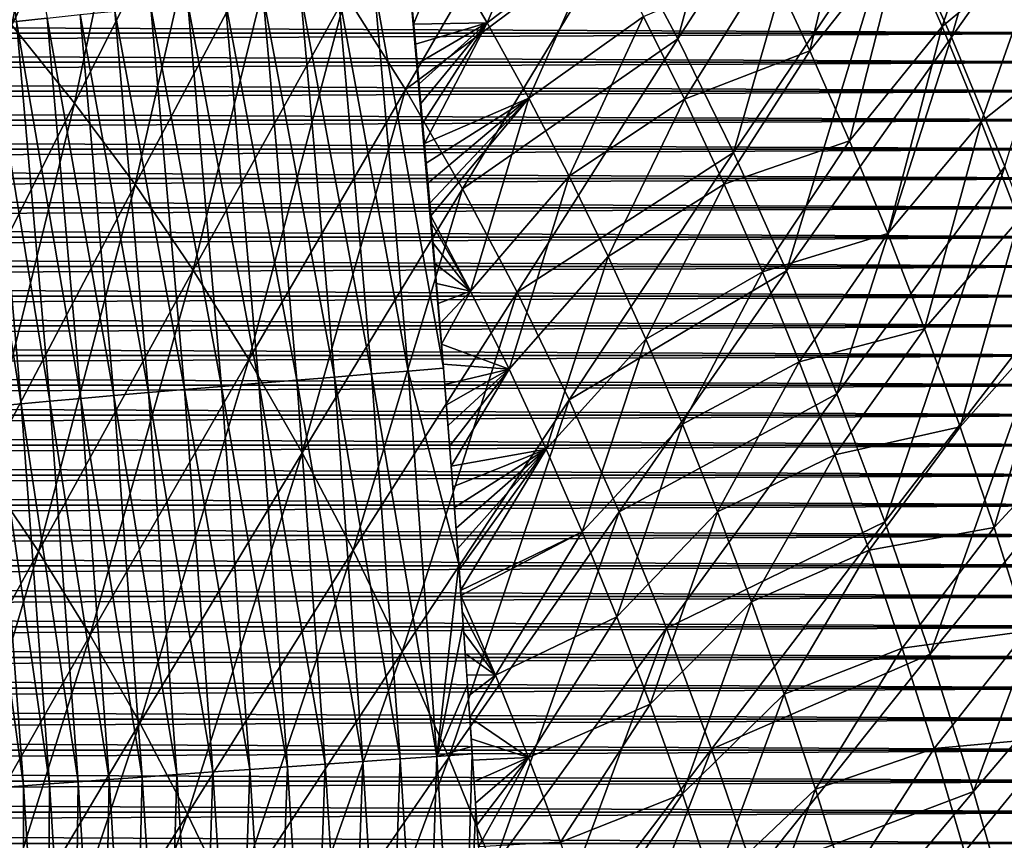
# Model space of a CAD drawing. Header units: millimetres. Extents: x -300 to 300, y -500 to 500.
# Tile 899 of 988: x 99 to 147, y 183 to 223. Entities that reach past the tile are written whole.
import ezdxf

# ---------------------------------------------------------------- set-up
doc = ezdxf.new("R2010")
doc.units = ezdxf.units.MM
doc.header["$LTSCALE"] = 81.481481
for name, color, linetype in [('13', 7, 'CONTINUOUS'), ('19', 7, 'CONTINUOUS'), ('21', 7, 'CONTINUOUS'), ('5', 7, 'CONTINUOUS'), ('6', 7, 'CONTINUOUS')]:
    doc.layers.add(name, color=color, linetype=linetype)

msp = doc.modelspace()

# ---------------------------------------------------------------- linework, layer by layer
at = {"layer": '13', "color": 7, "linetype": 'CONTINUOUS'}
for points in [[(97.06, 241.108, 50.786), (100.445, 222.847, 52.404), (98.944, 222.687, 51.08), (97.06, 241.108, 50.786)], [(118.027, 224.588, 57.89), (119.669, 205.856, 58.098), (116.307, 224.425, 57.965), (118.027, 224.588, 57.89)], [(118.027, 224.588, 57.89), (118.031, 224.55, 57.89), (119.669, 205.856, 58.098), (118.027, 224.588, 57.89)], [(118.287, 221.81, 57.926), (119.669, 205.856, 58.098), (118.031, 224.55, 57.89), (118.287, 221.81, 57.926)], [(112.738, 224.084, 57.738), (114.374, 205.424, 57.945), (110.913, 223.907, 57.419), (112.738, 224.084, 57.738)], [(114.54, 224.257, 57.917), (116.179, 205.572, 58.125), (112.738, 224.084, 57.738), (114.54, 224.257, 57.917)], [(116.179, 205.572, 58.125), (114.374, 205.424, 57.945), (112.738, 224.084, 57.738), (116.179, 205.572, 58.125)], [(116.307, 224.425, 57.965), (117.948, 205.715, 58.173), (114.54, 224.257, 57.917), (116.307, 224.425, 57.965)], [(117.948, 205.715, 58.173), (116.179, 205.572, 58.125), (114.54, 224.257, 57.917), (117.948, 205.715, 58.173)], [(119.669, 205.856, 58.098), (117.948, 205.715, 58.173), (116.307, 224.425, 57.965), (119.669, 205.856, 58.098)], [(109.083, 223.727, 56.954), (110.715, 205.12, 57.16), (107.262, 223.546, 56.34), (109.083, 223.727, 56.954)], [(110.913, 223.907, 57.419), (112.548, 205.273, 57.625), (109.083, 223.727, 56.954), (110.913, 223.907, 57.419)], [(112.548, 205.273, 57.625), (110.715, 205.12, 57.16), (109.083, 223.727, 56.954), (112.548, 205.273, 57.625)], [(114.374, 205.424, 57.945), (112.548, 205.273, 57.625), (110.913, 223.907, 57.419), (114.374, 205.424, 57.945)], [(103.725, 223.188, 54.66), (105.35, 204.665, 54.865), (102.043, 223.015, 53.601), (103.725, 223.188, 54.66)], [(105.47, 223.366, 55.575), (107.098, 204.815, 55.78), (103.725, 223.188, 54.66), (105.47, 223.366, 55.575)], [(107.098, 204.815, 55.78), (105.35, 204.665, 54.865), (103.725, 223.188, 54.66), (107.098, 204.815, 55.78)], [(107.262, 223.546, 56.34), (108.892, 204.967, 56.545), (105.47, 223.366, 55.575), (107.262, 223.546, 56.34)], [(108.892, 204.967, 56.545), (107.098, 204.815, 55.78), (105.47, 223.366, 55.575), (108.892, 204.967, 56.545)], [(110.715, 205.12, 57.16), (108.892, 204.967, 56.545), (107.262, 223.546, 56.34), (110.715, 205.12, 57.16)], [(98.944, 222.687, 51.08), (100.564, 204.245, 51.283), (97.557, 222.537, 49.642), (98.944, 222.687, 51.08)], [(100.445, 222.847, 52.404), (102.066, 204.379, 52.608), (98.944, 222.687, 51.08), (100.445, 222.847, 52.404)], [(102.066, 204.379, 52.608), (100.564, 204.245, 51.283), (98.944, 222.687, 51.08), (102.066, 204.379, 52.608)], [(102.043, 223.015, 53.601), (103.667, 204.519, 53.805), (100.445, 222.847, 52.404), (102.043, 223.015, 53.601)], [(103.667, 204.519, 53.805), (102.066, 204.379, 52.608), (100.445, 222.847, 52.404), (103.667, 204.519, 53.805)], [(105.35, 204.665, 54.865), (103.667, 204.519, 53.805), (102.043, 223.015, 53.601), (105.35, 204.665, 54.865)], [(97.557, 222.537, 49.642), (99.174, 204.12, 49.845), (96.294, 222.397, 48.104), (97.557, 222.537, 49.642)], [(99.174, 204.12, 49.845), (97.91, 204.004, 48.307), (96.294, 222.397, 48.104), (99.174, 204.12, 49.845)], [(100.564, 204.245, 51.283), (99.174, 204.12, 49.845), (97.557, 222.537, 49.642), (100.564, 204.245, 51.283)], [(119.271, 210.678, 58.052), (119.669, 205.856, 58.098), (118.287, 221.81, 57.926), (119.271, 210.678, 58.052)], [(118.539, 219.053, 57.96), (119.271, 210.678, 58.052), (118.287, 221.81, 57.926), (118.539, 219.053, 57.96)], [(119.031, 213.488, 58.023), (119.271, 210.678, 58.052), (118.539, 219.053, 57.96), (119.031, 213.488, 58.023)], [(118.787, 216.279, 57.992), (119.031, 213.488, 58.023), (118.539, 219.053, 57.96), (118.787, 216.279, 57.992)], [(119.507, 207.85, 58.08), (119.669, 205.856, 58.098), (119.271, 210.678, 58.052), (119.507, 207.85, 58.08)], [(116.179, 205.572, 58.125), (117.569, 186.888, 58.259), (114.374, 205.424, 57.945), (116.179, 205.572, 58.125)], [(117.948, 205.715, 58.173), (119.339, 187.009, 58.307), (116.179, 205.572, 58.125), (117.948, 205.715, 58.173)], [(119.339, 187.009, 58.307), (117.569, 186.888, 58.259), (116.179, 205.572, 58.125), (119.339, 187.009, 58.307)], [(119.669, 205.856, 58.098), (120.407, 196.343, 58.175), (117.948, 205.715, 58.173), (119.669, 205.856, 58.098)], [(120.407, 196.343, 58.175), (119.339, 187.009, 58.307), (117.948, 205.715, 58.173), (120.407, 196.343, 58.175)], [(120.188, 199.25, 58.154), (120.407, 196.343, 58.175), (119.669, 205.856, 58.098), (120.188, 199.25, 58.154)], [(119.669, 205.856, 58.098), (119.738, 205.003, 58.106), (120.188, 199.25, 58.154), (119.669, 205.856, 58.098)], [(108.892, 204.967, 56.545), (110.277, 186.38, 56.677), (107.098, 204.815, 55.78), (108.892, 204.967, 56.545)], [(110.715, 205.12, 57.16), (112.101, 186.508, 57.293), (108.892, 204.967, 56.545), (110.715, 205.12, 57.16)], [(112.101, 186.508, 57.293), (110.277, 186.38, 56.677), (108.892, 204.967, 56.545), (112.101, 186.508, 57.293)], [(112.548, 205.273, 57.625), (113.935, 186.636, 57.758), (110.715, 205.12, 57.16), (112.548, 205.273, 57.625)], [(113.935, 186.636, 57.758), (112.101, 186.508, 57.293), (110.715, 205.12, 57.16), (113.935, 186.636, 57.758)], [(114.374, 205.424, 57.945), (115.763, 186.763, 58.078), (112.548, 205.273, 57.625), (114.374, 205.424, 57.945)], [(115.763, 186.763, 58.078), (113.935, 186.636, 57.758), (112.548, 205.273, 57.625), (115.763, 186.763, 58.078)], [(117.569, 186.888, 58.259), (115.763, 186.763, 58.078), (114.374, 205.424, 57.945), (117.569, 186.888, 58.259)], [(119.965, 202.137, 58.131), (120.188, 199.25, 58.154), (119.738, 205.003, 58.106), (119.965, 202.137, 58.131)], [(103.667, 204.519, 53.805), (105.047, 186.008, 53.936), (102.066, 204.379, 52.608), (103.667, 204.519, 53.805)], [(105.35, 204.665, 54.865), (106.732, 186.129, 54.996), (103.667, 204.519, 53.805), (105.35, 204.665, 54.865)], [(106.732, 186.129, 54.996), (105.047, 186.008, 53.936), (103.667, 204.519, 53.805), (106.732, 186.129, 54.996)], [(107.098, 204.815, 55.78), (108.481, 186.253, 55.911), (105.35, 204.665, 54.865), (107.098, 204.815, 55.78)], [(108.481, 186.253, 55.911), (106.732, 186.129, 54.996), (105.35, 204.665, 54.865), (108.481, 186.253, 55.911)], [(110.277, 186.38, 56.677), (108.481, 186.253, 55.911), (107.098, 204.815, 55.78), (110.277, 186.38, 56.677)], [(97.91, 204.004, 48.307), (99.285, 185.584, 48.438), (96.78, 203.898, 46.686), (97.91, 204.004, 48.307)], [(99.174, 204.12, 49.845), (100.551, 185.679, 49.976), (97.91, 204.004, 48.307), (99.174, 204.12, 49.845)], [(100.551, 185.679, 49.976), (99.285, 185.584, 48.438), (97.91, 204.004, 48.307), (100.551, 185.679, 49.976)], [(100.564, 204.245, 51.283), (101.941, 185.782, 51.414), (99.174, 204.12, 49.845), (100.564, 204.245, 51.283)], [(101.941, 185.782, 51.414), (100.551, 185.679, 49.976), (99.174, 204.12, 49.845), (101.941, 185.782, 51.414)], [(102.066, 204.379, 52.608), (103.445, 185.892, 52.739), (100.564, 204.245, 51.283), (102.066, 204.379, 52.608)], [(103.445, 185.892, 52.739), (101.941, 185.782, 51.414), (100.564, 204.245, 51.283), (103.445, 185.892, 52.739)], [(105.047, 186.008, 53.936), (103.445, 185.892, 52.739), (102.066, 204.379, 52.608), (105.047, 186.008, 53.936)], [(99.285, 185.584, 48.438), (98.154, 185.498, 46.817), (96.78, 203.898, 46.686), (99.285, 185.584, 48.438)], [(120.621, 193.415, 58.196), (119.339, 187.009, 58.307), (120.407, 196.343, 58.175), (120.621, 193.415, 58.196)], [(120.831, 190.465, 58.214), (119.339, 187.009, 58.307), (120.621, 193.415, 58.196), (120.831, 190.465, 58.214)], [(121.037, 187.493, 58.232), (119.339, 187.009, 58.307), (120.831, 190.465, 58.214), (121.037, 187.493, 58.232)], [(121.062, 187.128, 58.234), (119.339, 187.009, 58.307), (121.037, 187.493, 58.232), (121.062, 187.128, 58.234)], [(117.569, 186.888, 58.259), (116.924, 168.101, 58.152), (115.763, 186.763, 58.078), (117.569, 186.888, 58.259)], [(118.731, 168.204, 58.333), (116.924, 168.101, 58.152), (117.569, 186.888, 58.259), (118.731, 168.204, 58.333)], [(119.339, 187.009, 58.307), (118.731, 168.204, 58.333), (117.569, 186.888, 58.259), (119.339, 187.009, 58.307)], [(120.502, 168.305, 58.383), (118.731, 168.204, 58.333), (119.339, 187.009, 58.307), (120.502, 168.305, 58.383)], [(121.062, 187.128, 58.234), (120.502, 168.305, 58.383), (119.339, 187.009, 58.307), (121.062, 187.128, 58.234)], [(121.239, 184.498, 58.248), (120.502, 168.305, 58.383), (121.062, 187.128, 58.234), (121.239, 184.498, 58.248)], [(110.277, 186.38, 56.677), (109.639, 167.681, 55.984), (108.481, 186.253, 55.911), (110.277, 186.38, 56.677)], [(111.436, 167.786, 56.75), (109.639, 167.681, 55.984), (110.277, 186.38, 56.677), (111.436, 167.786, 56.75)], [(112.101, 186.508, 57.293), (111.436, 167.786, 56.75), (110.277, 186.38, 56.677), (112.101, 186.508, 57.293)], [(113.26, 167.891, 57.366), (111.436, 167.786, 56.75), (112.101, 186.508, 57.293), (113.26, 167.891, 57.366)], [(113.935, 186.636, 57.758), (113.26, 167.891, 57.366), (112.101, 186.508, 57.293), (113.935, 186.636, 57.758)], [(115.095, 167.996, 57.832), (113.26, 167.891, 57.366), (113.935, 186.636, 57.758), (115.095, 167.996, 57.832)], [(115.763, 186.763, 58.078), (115.095, 167.996, 57.832), (113.935, 186.636, 57.758), (115.763, 186.763, 58.078)], [(116.924, 168.101, 58.152), (115.095, 167.996, 57.832), (115.763, 186.763, 58.078), (116.924, 168.101, 58.152)], [(103.445, 185.892, 52.739), (103.097, 167.297, 51.487), (101.941, 185.782, 51.414), (103.445, 185.892, 52.739)], [(104.601, 167.386, 52.811), (103.097, 167.297, 51.487), (103.445, 185.892, 52.739), (104.601, 167.386, 52.811)], [(105.047, 186.008, 53.936), (104.601, 167.386, 52.811), (103.445, 185.892, 52.739), (105.047, 186.008, 53.936)], [(106.204, 167.481, 54.008), (104.601, 167.386, 52.811), (105.047, 186.008, 53.936), (106.204, 167.481, 54.008)], [(106.732, 186.129, 54.996), (106.204, 167.481, 54.008), (105.047, 186.008, 53.936), (106.732, 186.129, 54.996)], [(107.889, 167.579, 55.068), (106.204, 167.481, 54.008), (106.732, 186.129, 54.996), (107.889, 167.579, 55.068)], [(108.481, 186.253, 55.911), (107.889, 167.579, 55.068), (106.732, 186.129, 54.996), (108.481, 186.253, 55.911)], [(109.639, 167.681, 55.984), (107.889, 167.579, 55.068), (108.481, 186.253, 55.911), (109.639, 167.681, 55.984)], [(99.285, 185.584, 48.438), (99.308, 167.069, 46.891), (98.154, 185.498, 46.817), (99.285, 185.584, 48.438)], [(99.308, 167.069, 46.891), (98.318, 167.008, 45.205), (98.154, 185.498, 46.817), (99.308, 167.069, 46.891)], [(100.551, 185.679, 49.976), (100.439, 167.138, 48.511), (99.285, 185.584, 48.438), (100.551, 185.679, 49.976)], [(100.439, 167.138, 48.511), (99.308, 167.069, 46.891), (99.285, 185.584, 48.438), (100.439, 167.138, 48.511)], [(101.705, 167.214, 50.049), (100.439, 167.138, 48.511), (100.551, 185.679, 49.976), (101.705, 167.214, 50.049)], [(101.941, 185.782, 51.414), (101.705, 167.214, 50.049), (100.551, 185.679, 49.976), (101.941, 185.782, 51.414)], [(103.097, 167.297, 51.487), (101.705, 167.214, 50.049), (101.941, 185.782, 51.414), (103.097, 167.297, 51.487)], [(121.436, 181.48, 58.262), (120.502, 168.305, 58.383), (121.239, 184.498, 58.248), (121.436, 181.48, 58.262)]]:
    msp.add_3dface(points, dxfattribs=at)
at = {"layer": '19', "color": 7, "linetype": 'CONTINUOUS'}
for points in [[(98.724, 222.495, 74.247), (102.159, 240.377, 73.659), (95.561, 226.08, 74.354), (98.724, 222.495, 74.247)], [(105.538, 236.576, 73.54), (102.159, 240.377, 73.659), (98.724, 222.495, 74.247), (105.538, 236.576, 73.54)], [(144.319, 221.926, 70.63), (149.31, 239.351, 69.641), (141.605, 227.966, 70.775), (144.319, 221.926, 70.63)], [(152.167, 233.025, 69.486), (149.31, 239.351, 69.641), (144.319, 221.926, 70.63), (152.167, 233.025, 69.486)], [(131.047, 221.835, 71.922), (135.784, 239.337, 71.067), (128.231, 227.132, 72.057), (131.047, 221.835, 71.922)], [(138.76, 233.768, 70.921), (135.784, 239.337, 71.067), (131.047, 221.835, 71.922), (138.76, 233.768, 70.921)], [(101.77, 218.723, 74.138), (105.538, 236.576, 73.54), (98.724, 222.495, 74.247), (101.77, 218.723, 74.138)], [(108.792, 232.578, 73.42), (105.538, 236.576, 73.54), (101.77, 218.723, 74.138), (108.792, 232.578, 73.42)], [(133.739, 216.315, 71.787), (138.76, 233.768, 70.921), (131.047, 221.835, 71.922), (133.739, 216.315, 71.787)], [(141.605, 227.966, 70.775), (138.76, 233.768, 70.921), (133.739, 216.315, 71.787), (141.605, 227.966, 70.775)], [(146.905, 215.646, 70.486), (152.167, 233.025, 69.486), (144.319, 221.926, 70.63), (146.905, 215.646, 70.486)], [(104.701, 214.764, 74.027), (108.792, 232.578, 73.42), (101.77, 218.723, 74.138), (104.701, 214.764, 74.027)], [(111.922, 228.379, 73.298), (108.792, 232.578, 73.42), (104.701, 214.764, 74.027), (111.922, 228.379, 73.298)], [(117.818, 219.375, 73.052), (125.289, 232.209, 72.192), (114.931, 223.979, 73.176), (117.818, 219.375, 73.052)], [(128.231, 227.132, 72.057), (125.289, 232.209, 72.192), (117.818, 219.375, 73.052), (128.231, 227.132, 72.057)], [(107.517, 210.615, 73.916), (111.922, 228.379, 73.298), (104.701, 214.764, 74.027), (107.517, 210.615, 73.916)], [(114.931, 223.979, 73.176), (111.922, 228.379, 73.298), (107.517, 210.615, 73.916), (114.931, 223.979, 73.176)], [(136.307, 210.571, 71.653), (141.605, 227.966, 70.775), (133.739, 216.315, 71.787), (136.307, 210.571, 71.653)], [(144.319, 221.926, 70.63), (141.605, 227.966, 70.775), (136.307, 210.571, 71.653), (144.319, 221.926, 70.63)], [(120.586, 214.565, 72.929), (128.231, 227.132, 72.057), (117.818, 219.375, 73.052), (120.586, 214.565, 72.929)], [(131.047, 221.835, 71.922), (128.231, 227.132, 72.057), (120.586, 214.565, 72.929), (131.047, 221.835, 71.922)], [(110.221, 206.274, 73.804), (114.931, 223.979, 73.176), (107.517, 210.615, 73.916), (110.221, 206.274, 73.804)], [(117.818, 219.375, 73.052), (114.931, 223.979, 73.176), (110.221, 206.274, 73.804), (117.818, 219.375, 73.052)], [(101.77, 218.723, 74.138), (98.724, 222.495, 74.247), (94.662, 204.562, 74.753), (101.77, 218.723, 74.138)], [(123.236, 209.548, 72.805), (131.047, 221.835, 71.922), (120.586, 214.565, 72.929), (123.236, 209.548, 72.805)], [(133.739, 216.315, 71.787), (131.047, 221.835, 71.922), (123.236, 209.548, 72.805), (133.739, 216.315, 71.787)], [(138.755, 204.601, 71.52), (144.319, 221.926, 70.63), (136.307, 210.571, 71.653), (138.755, 204.601, 71.52)], [(146.905, 215.646, 70.486), (144.319, 221.926, 70.63), (138.755, 204.601, 71.52), (146.905, 215.646, 70.486)], [(112.812, 201.74, 73.692), (117.818, 219.375, 73.052), (110.221, 206.274, 73.804), (112.812, 201.74, 73.692)], [(120.586, 214.565, 72.929), (117.818, 219.375, 73.052), (112.812, 201.74, 73.692), (120.586, 214.565, 72.929)], [(97.389, 200.849, 74.654), (101.77, 218.723, 74.138), (94.662, 204.562, 74.753), (97.389, 200.849, 74.654)], [(104.701, 214.764, 74.027), (101.77, 218.723, 74.138), (97.389, 200.849, 74.654), (104.701, 214.764, 74.027)], [(125.769, 204.321, 72.682), (133.739, 216.315, 71.787), (123.236, 209.548, 72.805), (125.769, 204.321, 72.682)], [(136.307, 210.571, 71.653), (133.739, 216.315, 71.787), (125.769, 204.321, 72.682), (136.307, 210.571, 71.653)], [(141.081, 198.402, 71.389), (146.905, 215.646, 70.486), (138.755, 204.601, 71.52), (141.081, 198.402, 71.389)], [(149.363, 209.126, 70.344), (146.905, 215.646, 70.486), (141.081, 198.402, 71.389), (149.363, 209.126, 70.344)], [(100.011, 196.959, 74.555), (104.701, 214.764, 74.027), (97.389, 200.849, 74.654), (100.011, 196.959, 74.555)], [(107.517, 210.615, 73.916), (104.701, 214.764, 74.027), (100.011, 196.959, 74.555), (107.517, 210.615, 73.916)], [(115.293, 197.012, 73.58), (120.586, 214.565, 72.929), (112.812, 201.74, 73.692), (115.293, 197.012, 73.58)], [(123.236, 209.548, 72.805), (120.586, 214.565, 72.929), (115.293, 197.012, 73.58), (123.236, 209.548, 72.805)], [(102.527, 192.89, 74.454), (107.517, 210.615, 73.916), (100.011, 196.959, 74.555), (102.527, 192.89, 74.454)], [(110.221, 206.274, 73.804), (107.517, 210.615, 73.916), (102.527, 192.89, 74.454), (110.221, 206.274, 73.804)], [(128.186, 198.882, 72.559), (136.307, 210.571, 71.653), (125.769, 204.321, 72.682), (128.186, 198.882, 72.559)], [(138.755, 204.601, 71.52), (136.307, 210.571, 71.653), (128.186, 198.882, 72.559), (138.755, 204.601, 71.52)], [(117.665, 192.086, 73.468), (123.236, 209.548, 72.805), (115.293, 197.012, 73.58), (117.665, 192.086, 73.468)], [(125.769, 204.321, 72.682), (123.236, 209.548, 72.805), (117.665, 192.086, 73.468), (125.769, 204.321, 72.682)], [(143.289, 191.972, 71.259), (149.363, 209.126, 70.344), (141.081, 198.402, 71.389), (143.289, 191.972, 71.259)], [(151.695, 202.362, 70.204), (149.363, 209.126, 70.344), (143.289, 191.972, 71.259), (151.695, 202.362, 70.204)], [(104.94, 188.64, 74.354), (110.221, 206.274, 73.804), (102.527, 192.89, 74.454), (104.94, 188.64, 74.354)], [(112.812, 201.74, 73.692), (110.221, 206.274, 73.804), (104.94, 188.64, 74.354), (112.812, 201.74, 73.692)], [(130.489, 193.231, 72.437), (138.755, 204.601, 71.52), (128.186, 198.882, 72.559), (130.489, 193.231, 72.437)], [(141.081, 198.402, 71.389), (138.755, 204.601, 71.52), (130.489, 193.231, 72.437), (141.081, 198.402, 71.389)], [(119.929, 186.963, 73.357), (125.769, 204.321, 72.682), (117.665, 192.086, 73.468), (119.929, 186.963, 73.357)], [(128.186, 198.882, 72.559), (125.769, 204.321, 72.682), (119.929, 186.963, 73.357), (128.186, 198.882, 72.559)], [(145.38, 185.31, 71.132), (151.695, 202.362, 70.204), (143.289, 191.972, 71.259), (145.38, 185.31, 71.132)], [(153.903, 195.351, 70.067), (151.695, 202.362, 70.204), (145.38, 185.31, 71.132), (153.903, 195.351, 70.067)], [(107.249, 184.209, 74.254), (112.812, 201.74, 73.692), (104.94, 188.64, 74.354), (107.249, 184.209, 74.254)], [(115.293, 197.012, 73.58), (112.812, 201.74, 73.692), (107.249, 184.209, 74.254), (115.293, 197.012, 73.58)], [(100.011, 196.959, 74.555), (97.389, 200.849, 74.654), (92.425, 183.026, 75.098), (100.011, 196.959, 74.555)], [(122.086, 181.639, 73.247), (128.186, 198.882, 72.559), (119.929, 186.963, 73.357), (122.086, 181.639, 73.247)], [(130.489, 193.231, 72.437), (128.186, 198.882, 72.559), (122.086, 181.639, 73.247), (130.489, 193.231, 72.437)], [(132.679, 187.364, 72.317), (141.081, 198.402, 71.389), (130.489, 193.231, 72.437), (132.679, 187.364, 72.317)], [(143.289, 191.972, 71.259), (141.081, 198.402, 71.389), (132.679, 187.364, 72.317), (143.289, 191.972, 71.259)], [(94.751, 179.236, 75.01), (100.011, 196.959, 74.555), (92.425, 183.026, 75.098), (94.751, 179.236, 75.01)], [(102.527, 192.89, 74.454), (100.011, 196.959, 74.555), (94.751, 179.236, 75.01), (102.527, 192.89, 74.454)], [(109.457, 179.594, 74.153), (115.293, 197.012, 73.58), (107.249, 184.209, 74.254), (109.457, 179.594, 74.153)], [(117.665, 192.086, 73.468), (115.293, 197.012, 73.58), (109.457, 179.594, 74.153), (117.665, 192.086, 73.468)], [(147.355, 178.413, 71.007), (153.903, 195.351, 70.067), (145.38, 185.31, 71.132), (147.355, 178.413, 71.007)], [(124.137, 176.114, 73.138), (130.489, 193.231, 72.437), (122.086, 181.639, 73.247), (124.137, 176.114, 73.138)], [(132.679, 187.364, 72.317), (130.489, 193.231, 72.437), (124.137, 176.114, 73.138), (132.679, 187.364, 72.317)], [(96.982, 175.279, 74.921), (102.527, 192.89, 74.454), (94.751, 179.236, 75.01), (96.982, 175.279, 74.921)], [(104.94, 188.64, 74.354), (102.527, 192.89, 74.454), (96.982, 175.279, 74.921), (104.94, 188.64, 74.354)], [(111.565, 174.794, 74.054), (117.665, 192.086, 73.468), (109.457, 179.594, 74.153), (111.565, 174.794, 74.054)], [(119.929, 186.963, 73.357), (117.665, 192.086, 73.468), (111.565, 174.794, 74.054), (119.929, 186.963, 73.357)], [(134.757, 181.28, 72.198), (143.289, 191.972, 71.259), (132.679, 187.364, 72.317), (134.757, 181.28, 72.198)], [(145.38, 185.31, 71.132), (143.289, 191.972, 71.259), (134.757, 181.28, 72.198), (145.38, 185.31, 71.132)], [(99.117, 171.153, 74.832), (104.94, 188.64, 74.354), (96.982, 175.279, 74.921), (99.117, 171.153, 74.832)], [(107.249, 184.209, 74.254), (104.94, 188.64, 74.354), (99.117, 171.153, 74.832), (107.249, 184.209, 74.254)], [(126.084, 170.385, 73.03), (132.679, 187.364, 72.317), (124.137, 176.114, 73.138), (126.084, 170.385, 73.03)], [(134.757, 181.28, 72.198), (132.679, 187.364, 72.317), (126.084, 170.385, 73.03), (134.757, 181.28, 72.198)], [(113.573, 169.808, 73.955), (119.929, 186.963, 73.357), (111.565, 174.794, 74.054), (113.573, 169.808, 73.955)], [(122.086, 181.639, 73.247), (119.929, 186.963, 73.357), (113.573, 169.808, 73.955), (122.086, 181.639, 73.247)], [(136.725, 174.977, 72.082), (145.38, 185.31, 71.132), (134.757, 181.28, 72.198), (136.725, 174.977, 72.082)], [(147.355, 178.413, 71.007), (145.38, 185.31, 71.132), (136.725, 174.977, 72.082), (147.355, 178.413, 71.007)], [(101.159, 166.857, 74.744), (107.249, 184.209, 74.254), (99.117, 171.153, 74.832), (101.159, 166.857, 74.744)], [(109.457, 179.594, 74.153), (107.249, 184.209, 74.254), (101.159, 166.857, 74.744), (109.457, 179.594, 74.153)]]:
    msp.add_3dface(points, dxfattribs=at)
at = {"layer": '21', "color": 7, "linetype": 'CONTINUOUS'}
for points in [[(137.452, 221.263, 56.263), (135.464, 225.509, 56.365), (139.877, 231.283, 55.788), (137.452, 221.263, 56.263)], [(141.907, 226.924, 55.683), (137.452, 221.263, 56.263), (139.877, 231.283, 55.788), (141.907, 226.924, 55.683)], [(143.867, 222.435, 55.579), (141.907, 226.924, 55.683), (146.855, 231.27, 55.038), (143.867, 222.435, 55.579)], [(148.849, 226.599, 54.93), (143.867, 222.435, 55.579), (146.855, 231.27, 55.038), (148.849, 226.599, 54.93)], [(121.783, 222.617, 57.634), (119.696, 226.168, 57.726), (125.182, 230.576, 57.181), (121.783, 222.617, 57.634)], [(127.308, 226.809, 57.084), (121.783, 222.617, 57.634), (125.182, 230.576, 57.181), (127.308, 226.809, 57.084)], [(123.806, 218.951, 57.541), (121.783, 222.617, 57.634), (127.308, 226.809, 57.084), (123.806, 218.951, 57.541)], [(129.366, 222.922, 56.986), (123.806, 218.951, 57.541), (127.308, 226.809, 57.084), (129.366, 222.922, 56.986)], [(139.372, 216.89, 56.162), (137.452, 221.263, 56.263), (141.907, 226.924, 55.683), (139.372, 216.89, 56.162)], [(143.867, 222.435, 55.579), (139.372, 216.89, 56.162), (141.907, 226.924, 55.683), (143.867, 222.435, 55.579)], [(145.758, 217.816, 55.475), (143.867, 222.435, 55.579), (148.849, 226.599, 54.93), (145.758, 217.816, 55.475)], [(150.771, 221.792, 54.822), (145.758, 217.816, 55.475), (148.849, 226.599, 54.93), (150.771, 221.792, 54.822)], [(118.129, 223.506, 57.903), (119.696, 226.168, 57.726), (118.219, 222.546, 57.915), (118.129, 223.506, 57.903)], [(119.696, 226.168, 57.726), (121.783, 222.617, 57.634), (118.219, 222.546, 57.915), (119.696, 226.168, 57.726)], [(135.464, 225.509, 56.365), (131.357, 218.914, 56.888), (129.366, 222.922, 56.986), (135.464, 225.509, 56.365)], [(135.464, 225.509, 56.365), (137.452, 221.263, 56.263), (131.357, 218.914, 56.888), (135.464, 225.509, 56.365)], [(125.765, 215.171, 57.449), (123.806, 218.951, 57.541), (129.366, 222.922, 56.986), (125.765, 215.171, 57.449)], [(131.357, 218.914, 56.888), (125.765, 215.171, 57.449), (129.366, 222.922, 56.986), (131.357, 218.914, 56.888)], [(118.219, 222.546, 57.915), (121.783, 222.617, 57.634), (118.308, 221.584, 57.927), (118.219, 222.546, 57.915)], [(118.308, 221.584, 57.927), (121.783, 222.617, 57.634), (118.397, 220.621, 57.939), (118.308, 221.584, 57.927)], [(118.397, 220.621, 57.939), (121.783, 222.617, 57.634), (118.484, 219.657, 57.951), (118.397, 220.621, 57.939)], [(118.484, 219.657, 57.951), (121.783, 222.617, 57.634), (118.572, 218.693, 57.962), (118.484, 219.657, 57.951)], [(118.572, 218.693, 57.962), (121.783, 222.617, 57.634), (118.658, 217.729, 57.973), (118.572, 218.693, 57.962)], [(118.658, 217.729, 57.973), (121.783, 222.617, 57.634), (118.744, 216.764, 57.984), (118.658, 217.729, 57.973)], [(121.783, 222.617, 57.634), (123.806, 218.951, 57.541), (118.744, 216.764, 57.984), (121.783, 222.617, 57.634)], [(141.225, 212.39, 56.062), (139.372, 216.89, 56.162), (143.867, 222.435, 55.579), (141.225, 212.39, 56.062)], [(145.758, 217.816, 55.475), (141.225, 212.39, 56.062), (143.867, 222.435, 55.579), (145.758, 217.816, 55.475)], [(147.58, 213.064, 55.371), (145.758, 217.816, 55.475), (150.771, 221.792, 54.822), (147.58, 213.064, 55.371)], [(137.452, 221.263, 56.263), (133.282, 214.783, 56.791), (131.357, 218.914, 56.888), (137.452, 221.263, 56.263)], [(137.452, 221.263, 56.263), (139.372, 216.89, 56.162), (133.282, 214.783, 56.791), (137.452, 221.263, 56.263)], [(118.744, 216.764, 57.984), (123.806, 218.951, 57.541), (118.83, 215.797, 57.995), (118.744, 216.764, 57.984)], [(118.83, 215.797, 57.995), (123.806, 218.951, 57.541), (118.915, 214.828, 58.006), (118.83, 215.797, 57.995)], [(123.806, 218.951, 57.541), (118.999, 213.857, 58.016), (118.915, 214.828, 58.006), (123.806, 218.951, 57.541)], [(119.051, 213.253, 58.022), (118.999, 213.857, 58.016), (123.806, 218.951, 57.541), (119.051, 213.253, 58.022)], [(120.982, 209.588, 57.933), (119.051, 213.253, 58.022), (123.806, 218.951, 57.541), (120.982, 209.588, 57.933)], [(125.765, 215.171, 57.449), (120.982, 209.588, 57.933), (123.806, 218.951, 57.541), (125.765, 215.171, 57.449)], [(127.66, 211.275, 57.356), (125.765, 215.171, 57.449), (131.357, 218.914, 56.888), (127.66, 211.275, 57.356)], [(133.282, 214.783, 56.791), (127.66, 211.275, 57.356), (131.357, 218.914, 56.888), (133.282, 214.783, 56.791)], [(143.012, 207.76, 55.962), (141.225, 212.39, 56.062), (145.758, 217.816, 55.475), (143.012, 207.76, 55.962)], [(147.58, 213.064, 55.371), (143.012, 207.76, 55.962), (145.758, 217.816, 55.475), (147.58, 213.064, 55.371)], [(139.372, 216.89, 56.162), (135.141, 210.53, 56.694), (133.282, 214.783, 56.791), (139.372, 216.89, 56.162)], [(139.372, 216.89, 56.162), (141.225, 212.39, 56.062), (135.141, 210.53, 56.694), (139.372, 216.89, 56.162)], [(122.849, 205.81, 57.845), (120.982, 209.588, 57.933), (125.765, 215.171, 57.449), (122.849, 205.81, 57.845)], [(127.66, 211.275, 57.356), (122.849, 205.81, 57.845), (125.765, 215.171, 57.449), (127.66, 211.275, 57.356)], [(129.493, 207.262, 57.264), (127.66, 211.275, 57.356), (133.282, 214.783, 56.791), (129.493, 207.262, 57.264)], [(135.141, 210.53, 56.694), (129.493, 207.262, 57.264), (133.282, 214.783, 56.791), (135.141, 210.53, 56.694)], [(119.051, 213.253, 58.022), (120.982, 209.588, 57.933), (119.083, 212.884, 58.026), (119.051, 213.253, 58.022)], [(119.083, 212.884, 58.026), (120.982, 209.588, 57.933), (119.166, 211.912, 58.036), (119.083, 212.884, 58.026)], [(144.731, 203.001, 55.863), (143.012, 207.76, 55.962), (147.58, 213.064, 55.371), (144.731, 203.001, 55.863)], [(149.336, 208.18, 55.269), (144.731, 203.001, 55.863), (147.58, 213.064, 55.371), (149.336, 208.18, 55.269)], [(141.225, 212.39, 56.062), (136.934, 206.153, 56.598), (135.141, 210.53, 56.694), (141.225, 212.39, 56.062)], [(141.225, 212.39, 56.062), (143.012, 207.76, 55.962), (136.934, 206.153, 56.598), (141.225, 212.39, 56.062)], [(119.166, 211.912, 58.036), (120.982, 209.588, 57.933), (119.249, 210.938, 58.046), (119.166, 211.912, 58.036)], [(124.654, 201.917, 57.756), (122.849, 205.81, 57.845), (127.66, 211.275, 57.356), (124.654, 201.917, 57.756)], [(129.493, 207.262, 57.264), (124.654, 201.917, 57.756), (127.66, 211.275, 57.356), (129.493, 207.262, 57.264)], [(119.249, 210.938, 58.046), (120.982, 209.588, 57.933), (119.331, 209.963, 58.056), (119.249, 210.938, 58.046)], [(131.262, 203.132, 57.172), (129.493, 207.262, 57.264), (135.141, 210.53, 56.694), (131.262, 203.132, 57.172)], [(136.934, 206.153, 56.598), (131.262, 203.132, 57.172), (135.141, 210.53, 56.694), (136.934, 206.153, 56.598)], [(119.331, 209.963, 58.056), (120.982, 209.588, 57.933), (119.412, 208.986, 58.065), (119.331, 209.963, 58.056)], [(119.412, 208.986, 58.065), (120.982, 209.588, 57.933), (119.493, 208.006, 58.074), (119.412, 208.986, 58.065)], [(119.493, 208.006, 58.074), (120.982, 209.588, 57.933), (119.574, 207.024, 58.083), (119.493, 208.006, 58.074)], [(120.982, 209.588, 57.933), (122.849, 205.81, 57.845), (119.574, 207.024, 58.083), (120.982, 209.588, 57.933)], [(146.386, 198.112, 55.765), (144.731, 203.001, 55.863), (149.336, 208.18, 55.269), (146.386, 198.112, 55.765)], [(151.024, 203.162, 55.168), (146.386, 198.112, 55.765), (149.336, 208.18, 55.269), (151.024, 203.162, 55.168)], [(143.012, 207.76, 55.962), (138.663, 201.651, 56.503), (136.934, 206.153, 56.598), (143.012, 207.76, 55.962)], [(143.012, 207.76, 55.962), (144.731, 203.001, 55.863), (138.663, 201.651, 56.503), (143.012, 207.76, 55.962)], [(119.574, 207.024, 58.083), (122.849, 205.81, 57.845), (119.654, 206.039, 58.092), (119.574, 207.024, 58.083)], [(126.397, 197.908, 57.668), (124.654, 201.917, 57.756), (129.493, 207.262, 57.264), (126.397, 197.908, 57.668)], [(131.262, 203.132, 57.172), (126.397, 197.908, 57.668), (129.493, 207.262, 57.264), (131.262, 203.132, 57.172)], [(119.654, 206.039, 58.092), (122.849, 205.81, 57.845), (119.734, 205.053, 58.101), (119.654, 206.039, 58.092)], [(132.97, 198.884, 57.081), (131.262, 203.132, 57.172), (136.934, 206.153, 56.598), (132.97, 198.884, 57.081)], [(138.663, 201.651, 56.503), (132.97, 198.884, 57.081), (136.934, 206.153, 56.598), (138.663, 201.651, 56.503)], [(119.734, 205.053, 58.101), (122.849, 205.81, 57.845), (119.812, 204.066, 58.109), (119.734, 205.053, 58.101)], [(119.812, 204.066, 58.109), (122.849, 205.81, 57.845), (119.891, 203.077, 58.117), (119.812, 204.066, 58.109)], [(119.891, 203.077, 58.117), (122.849, 205.81, 57.845), (119.969, 202.086, 58.125), (119.891, 203.077, 58.117)], [(119.969, 202.086, 58.125), (122.849, 205.81, 57.845), (120.046, 201.091, 58.133), (119.969, 202.086, 58.125)], [(122.849, 205.81, 57.845), (124.654, 201.917, 57.756), (120.046, 201.091, 58.133), (122.849, 205.81, 57.845)], [(128.079, 193.784, 57.58), (126.397, 197.908, 57.668), (131.262, 203.132, 57.172), (128.079, 193.784, 57.58)], [(132.97, 198.884, 57.081), (128.079, 193.784, 57.58), (131.262, 203.132, 57.172), (132.97, 198.884, 57.081)], [(147.975, 193.09, 55.668), (146.386, 198.112, 55.765), (151.024, 203.162, 55.168), (147.975, 193.09, 55.668)], [(144.731, 203.001, 55.863), (140.328, 197.024, 56.408), (138.663, 201.651, 56.503), (144.731, 203.001, 55.863)], [(144.731, 203.001, 55.863), (146.386, 198.112, 55.765), (140.328, 197.024, 56.408), (144.731, 203.001, 55.863)], [(120.046, 201.091, 58.133), (124.654, 201.917, 57.756), (120.123, 200.093, 58.141), (120.046, 201.091, 58.133)], [(120.123, 200.093, 58.141), (124.654, 201.917, 57.756), (120.2, 199.091, 58.149), (120.123, 200.093, 58.141)], [(120.2, 199.091, 58.149), (124.654, 201.917, 57.756), (120.276, 198.086, 58.156), (120.2, 199.091, 58.149)], [(120.276, 198.086, 58.156), (124.654, 201.917, 57.756), (120.351, 197.08, 58.163), (120.276, 198.086, 58.156)], [(120.351, 197.08, 58.163), (124.654, 201.917, 57.756), (120.426, 196.072, 58.17), (120.351, 197.08, 58.163)], [(124.654, 201.917, 57.756), (120.501, 195.061, 58.177), (120.426, 196.072, 58.17), (124.654, 201.917, 57.756)], [(126.397, 197.908, 57.668), (120.501, 195.061, 58.177), (124.654, 201.917, 57.756), (126.397, 197.908, 57.668)], [(134.616, 194.516, 56.991), (132.97, 198.884, 57.081), (138.663, 201.651, 56.503), (134.616, 194.516, 56.991)], [(140.328, 197.024, 56.408), (134.616, 194.516, 56.991), (138.663, 201.651, 56.503), (140.328, 197.024, 56.408)], [(129.701, 189.543, 57.493), (128.079, 193.784, 57.58), (132.97, 198.884, 57.081), (129.701, 189.543, 57.493)], [(134.616, 194.516, 56.991), (129.701, 189.543, 57.493), (132.97, 198.884, 57.081), (134.616, 194.516, 56.991)], [(120.518, 194.826, 58.179), (120.501, 195.061, 58.177), (126.397, 197.908, 57.668), (120.518, 194.826, 58.179)], [(122.187, 190.944, 58.095), (120.518, 194.826, 58.179), (126.397, 197.908, 57.668), (122.187, 190.944, 58.095)], [(128.079, 193.784, 57.58), (122.187, 190.944, 58.095), (126.397, 197.908, 57.668), (128.079, 193.784, 57.58)], [(146.386, 198.112, 55.765), (141.93, 192.27, 56.314), (140.328, 197.024, 56.408), (146.386, 198.112, 55.765)], [(146.386, 198.112, 55.765), (147.975, 193.09, 55.668), (141.93, 192.27, 56.314), (146.386, 198.112, 55.765)], [(136.201, 190.029, 56.901), (134.616, 194.516, 56.991), (140.328, 197.024, 56.408), (136.201, 190.029, 56.901)], [(141.93, 192.27, 56.314), (136.201, 190.029, 56.901), (140.328, 197.024, 56.408), (141.93, 192.27, 56.314)], [(120.518, 194.826, 58.179), (122.187, 190.944, 58.095), (120.575, 194.045, 58.184), (120.518, 194.826, 58.179)], [(131.263, 185.184, 57.407), (129.701, 189.543, 57.493), (134.616, 194.516, 56.991), (131.263, 185.184, 57.407)], [(136.201, 190.029, 56.901), (131.263, 185.184, 57.407), (134.616, 194.516, 56.991), (136.201, 190.029, 56.901)], [(120.575, 194.045, 58.184), (122.187, 190.944, 58.095), (120.649, 193.024, 58.191), (120.575, 194.045, 58.184)], [(123.798, 186.951, 58.013), (122.187, 190.944, 58.095), (128.079, 193.784, 57.58), (123.798, 186.951, 58.013)], [(129.701, 189.543, 57.493), (123.798, 186.951, 58.013), (128.079, 193.784, 57.58), (129.701, 189.543, 57.493)], [(120.649, 193.024, 58.191), (122.187, 190.944, 58.095), (120.722, 191.999, 58.197), (120.649, 193.024, 58.191)], [(147.975, 193.09, 55.668), (143.469, 187.389, 56.222), (141.93, 192.27, 56.314), (147.975, 193.09, 55.668)], [(147.975, 193.09, 55.668), (149.5, 187.936, 55.573), (143.469, 187.389, 56.222), (147.975, 193.09, 55.668)], [(137.726, 185.421, 56.813), (136.201, 190.029, 56.901), (141.93, 192.27, 56.314), (137.726, 185.421, 56.813)], [(143.469, 187.389, 56.222), (137.726, 185.421, 56.813), (141.93, 192.27, 56.314), (143.469, 187.389, 56.222)], [(120.722, 191.999, 58.197), (122.187, 190.944, 58.095), (120.795, 190.97, 58.203), (120.722, 191.999, 58.197)], [(120.795, 190.97, 58.203), (122.187, 190.944, 58.095), (120.868, 189.938, 58.209), (120.795, 190.97, 58.203)], [(120.868, 189.938, 58.209), (122.187, 190.944, 58.095), (120.94, 188.904, 58.215), (120.868, 189.938, 58.209)], [(122.187, 190.944, 58.095), (123.798, 186.951, 58.013), (120.94, 188.904, 58.215), (122.187, 190.944, 58.095)], [(132.765, 180.706, 57.321), (131.263, 185.184, 57.407), (136.201, 190.029, 56.901), (132.765, 180.706, 57.321)], [(137.726, 185.421, 56.813), (132.765, 180.706, 57.321), (136.201, 190.029, 56.901), (137.726, 185.421, 56.813)], [(125.351, 182.846, 57.93), (123.798, 186.951, 58.013), (129.701, 189.543, 57.493), (125.351, 182.846, 57.93)], [(131.263, 185.184, 57.407), (125.351, 182.846, 57.93), (129.701, 189.543, 57.493), (131.263, 185.184, 57.407)], [(120.94, 188.904, 58.215), (123.798, 186.951, 58.013), (121.011, 187.867, 58.221), (120.94, 188.904, 58.215)], [(121.011, 187.867, 58.221), (123.798, 186.951, 58.013), (121.082, 186.828, 58.227), (121.011, 187.867, 58.221)], [(149.5, 187.936, 55.573), (144.945, 182.38, 56.13), (143.469, 187.389, 56.222), (149.5, 187.936, 55.573)], [(149.5, 187.936, 55.573), (150.961, 182.649, 55.479), (144.945, 182.38, 56.13), (149.5, 187.936, 55.573)], [(139.192, 180.692, 56.725), (137.726, 185.421, 56.813), (143.469, 187.389, 56.222), (139.192, 180.692, 56.725)], [(144.945, 182.38, 56.13), (139.192, 180.692, 56.725), (143.469, 187.389, 56.222), (144.945, 182.38, 56.13)], [(121.082, 186.828, 58.227), (123.798, 186.951, 58.013), (121.152, 185.784, 58.232), (121.082, 186.828, 58.227)], [(121.152, 185.784, 58.232), (123.798, 186.951, 58.013), (121.222, 184.735, 58.238), (121.152, 185.784, 58.232)], [(121.222, 184.735, 58.238), (123.798, 186.951, 58.013), (121.292, 183.679, 58.243), (121.222, 184.735, 58.238)], [(121.292, 183.679, 58.243), (123.798, 186.951, 58.013), (121.362, 182.617, 58.248), (121.292, 183.679, 58.243)], [(123.798, 186.951, 58.013), (125.351, 182.846, 57.93), (121.362, 182.617, 58.248), (123.798, 186.951, 58.013)], [(134.209, 176.109, 57.237), (132.765, 180.706, 57.321), (137.726, 185.421, 56.813), (134.209, 176.109, 57.237)], [(139.192, 180.692, 56.725), (134.209, 176.109, 57.237), (137.726, 185.421, 56.813), (139.192, 180.692, 56.725)], [(126.847, 178.628, 57.849), (125.351, 182.846, 57.93), (131.263, 185.184, 57.407), (126.847, 178.628, 57.849)], [(132.765, 180.706, 57.321), (126.847, 178.628, 57.849), (131.263, 185.184, 57.407), (132.765, 180.706, 57.321)]]:
    msp.add_3dface(points, dxfattribs=at)
at = {"layer": '5', "color": 7, "linetype": 'CONTINUOUS'}
for points in [[(155.57, 222.111, 11), (-155.57, 222.111, 11), (-155.443, 223.51, 11), (155.57, 222.111, 11)], [(155.443, 223.51, 11), (155.57, 222.111, 11), (-155.443, 223.51, 11), (155.443, 223.51, 11)], [(155.695, 220.709, 11), (-155.695, 220.709, 11), (-155.57, 222.111, 11), (155.695, 220.709, 11)], [(155.57, 222.111, 11), (155.695, 220.709, 11), (-155.57, 222.111, 11), (155.57, 222.111, 11)], [(155.82, 219.303, 11), (-155.82, 219.303, 11), (-155.695, 220.709, 11), (155.82, 219.303, 11)], [(155.695, 220.709, 11), (155.82, 219.303, 11), (-155.695, 220.709, 11), (155.695, 220.709, 11)], [(155.943, 217.893, 11), (-155.943, 217.893, 11), (-155.82, 219.303, 11), (155.943, 217.893, 11)], [(155.82, 219.303, 11), (155.943, 217.893, 11), (-155.82, 219.303, 11), (155.82, 219.303, 11)], [(156.066, 216.479, 11), (-156.066, 216.479, 11), (-155.943, 217.893, 11), (156.066, 216.479, 11)], [(155.943, 217.893, 11), (156.066, 216.479, 11), (-155.943, 217.893, 11), (155.943, 217.893, 11)], [(156.187, 215.062, 11), (-156.187, 215.062, 11), (-156.066, 216.479, 11), (156.187, 215.062, 11)], [(156.066, 216.479, 11), (156.187, 215.062, 11), (-156.066, 216.479, 11), (156.066, 216.479, 11)], [(156.307, 213.64, 11), (-156.307, 213.64, 11), (-156.187, 215.062, 11), (156.307, 213.64, 11)], [(156.187, 215.062, 11), (156.307, 213.64, 11), (-156.187, 215.062, 11), (156.187, 215.062, 11)], [(156.427, 212.215, 11), (-156.427, 212.214, 11), (-156.307, 213.64, 11), (156.427, 212.215, 11)], [(156.307, 213.64, 11), (156.427, 212.215, 11), (-156.307, 213.64, 11), (156.307, 213.64, 11)], [(156.545, 210.785, 11), (-156.545, 210.785, 11), (-156.427, 212.214, 11), (156.545, 210.785, 11)], [(156.427, 212.215, 11), (156.545, 210.785, 11), (-156.427, 212.214, 11), (156.427, 212.215, 11)], [(156.662, 209.351, 11), (-156.662, 209.351, 11), (-156.545, 210.785, 11), (156.662, 209.351, 11)], [(156.545, 210.785, 11), (156.662, 209.351, 11), (-156.545, 210.785, 11), (156.545, 210.785, 11)], [(156.778, 207.913, 11), (-156.778, 207.913, 11), (-156.662, 209.351, 11), (156.778, 207.913, 11)], [(156.662, 209.351, 11), (156.778, 207.913, 11), (-156.662, 209.351, 11), (156.662, 209.351, 11)], [(156.893, 206.471, 11), (-156.893, 206.471, 11), (-156.778, 207.913, 11), (156.893, 206.471, 11)], [(156.778, 207.913, 11), (156.893, 206.471, 11), (-156.778, 207.913, 11), (156.778, 207.913, 11)], [(157.007, 205.025, 11), (-157.007, 205.025, 11), (-156.893, 206.471, 11), (157.007, 205.025, 11)], [(156.893, 206.471, 11), (157.007, 205.025, 11), (-156.893, 206.471, 11), (156.893, 206.471, 11)], [(157.119, 203.574, 11), (-157.119, 203.574, 11), (-157.007, 205.025, 11), (157.119, 203.574, 11)], [(157.007, 205.025, 11), (157.119, 203.574, 11), (-157.007, 205.025, 11), (157.007, 205.025, 11)], [(157.231, 202.119, 11), (-157.231, 202.119, 11), (-157.119, 203.574, 11), (157.231, 202.119, 11)], [(157.119, 203.574, 11), (157.231, 202.119, 11), (-157.119, 203.574, 11), (157.119, 203.574, 11)], [(157.342, 200.66, 11), (-157.342, 200.66, 11), (-157.231, 202.119, 11), (157.342, 200.66, 11)], [(157.231, 202.119, 11), (157.342, 200.66, 11), (-157.231, 202.119, 11), (157.231, 202.119, 11)], [(157.451, 199.196, 11), (-157.451, 199.196, 11), (-157.342, 200.66, 11), (157.451, 199.196, 11)], [(157.342, 200.66, 11), (157.451, 199.196, 11), (-157.342, 200.66, 11), (157.342, 200.66, 11)], [(157.56, 197.728, 11), (-157.56, 197.728, 11), (-157.451, 199.196, 11), (157.56, 197.728, 11)], [(157.451, 199.196, 11), (157.56, 197.728, 11), (-157.451, 199.196, 11), (157.451, 199.196, 11)], [(157.667, 196.255, 11), (-157.667, 196.255, 11), (-157.56, 197.728, 11), (157.667, 196.255, 11)], [(157.56, 197.728, 11), (157.667, 196.255, 11), (-157.56, 197.728, 11), (157.56, 197.728, 11)], [(157.774, 194.777, 11), (-157.774, 194.777, 11), (-157.667, 196.255, 11), (157.774, 194.777, 11)], [(157.667, 196.255, 11), (157.774, 194.777, 11), (-157.667, 196.255, 11), (157.667, 196.255, 11)], [(157.879, 193.295, 11), (-157.879, 193.295, 11), (-157.774, 194.777, 11), (157.879, 193.295, 11)], [(157.774, 194.777, 11), (157.879, 193.295, 11), (-157.774, 194.777, 11), (157.774, 194.777, 11)], [(157.983, 191.808, 11), (-157.983, 191.807, 11), (-157.879, 193.295, 11), (157.983, 191.808, 11)], [(157.879, 193.295, 11), (157.983, 191.808, 11), (-157.879, 193.295, 11), (157.879, 193.295, 11)], [(158.086, 190.316, 11), (-158.086, 190.315, 11), (-157.983, 191.807, 11), (158.086, 190.316, 11)], [(157.983, 191.808, 11), (158.086, 190.316, 11), (-157.983, 191.807, 11), (157.983, 191.808, 11)], [(158.189, 188.819, 11), (-158.189, 188.819, 11), (-158.086, 190.315, 11), (158.189, 188.819, 11)], [(158.086, 190.316, 11), (158.189, 188.819, 11), (-158.086, 190.315, 11), (158.086, 190.316, 11)], [(158.29, 187.317, 11), (-158.29, 187.317, 11), (-158.189, 188.819, 11), (158.29, 187.317, 11)], [(158.189, 188.819, 11), (158.29, 187.317, 11), (-158.189, 188.819, 11), (158.189, 188.819, 11)], [(158.39, 185.81, 11), (-158.39, 185.81, 11), (-158.29, 187.317, 11), (158.39, 185.81, 11)], [(158.29, 187.317, 11), (158.39, 185.81, 11), (-158.29, 187.317, 11), (158.29, 187.317, 11)], [(158.488, 184.298, 11), (-158.488, 184.298, 11), (-158.39, 185.81, 11), (158.488, 184.298, 11)], [(158.39, 185.81, 11), (158.488, 184.298, 11), (-158.39, 185.81, 11), (158.39, 185.81, 11)], [(158.586, 182.781, 11), (-158.586, 182.78, 11), (-158.488, 184.298, 11), (158.586, 182.781, 11)], [(158.488, 184.298, 11), (158.586, 182.781, 11), (-158.488, 184.298, 11), (158.488, 184.298, 11)]]:
    msp.add_3dface(points, dxfattribs=at)
at = {"layer": '6', "color": 7, "linetype": 'CONTINUOUS'}
for points in [[(155.57, 222.111, 16), (155.443, 223.51, 16), (-155.57, 222.111, 16), (155.57, 222.111, 16)], [(155.443, 223.51, 16), (-155.443, 223.51, 16), (-155.57, 222.111, 16), (155.443, 223.51, 16)], [(155.695, 220.709, 16), (155.57, 222.111, 16), (-155.695, 220.709, 16), (155.695, 220.709, 16)], [(155.57, 222.111, 16), (-155.57, 222.111, 16), (-155.695, 220.709, 16), (155.57, 222.111, 16)], [(155.82, 219.303, 16), (155.695, 220.709, 16), (-155.82, 219.303, 16), (155.82, 219.303, 16)], [(155.695, 220.709, 16), (-155.695, 220.709, 16), (-155.82, 219.303, 16), (155.695, 220.709, 16)], [(155.943, 217.893, 16), (155.82, 219.303, 16), (-155.943, 217.893, 16), (155.943, 217.893, 16)], [(155.82, 219.303, 16), (-155.82, 219.303, 16), (-155.943, 217.893, 16), (155.82, 219.303, 16)], [(156.066, 216.479, 16), (155.943, 217.893, 16), (-156.066, 216.479, 16), (156.066, 216.479, 16)], [(155.943, 217.893, 16), (-155.943, 217.893, 16), (-156.066, 216.479, 16), (155.943, 217.893, 16)], [(156.187, 215.062, 16), (156.066, 216.479, 16), (-156.187, 215.062, 16), (156.187, 215.062, 16)], [(156.066, 216.479, 16), (-156.066, 216.479, 16), (-156.187, 215.062, 16), (156.066, 216.479, 16)], [(156.307, 213.64, 16), (156.187, 215.062, 16), (-156.307, 213.64, 16), (156.307, 213.64, 16)], [(156.187, 215.062, 16), (-156.187, 215.062, 16), (-156.307, 213.64, 16), (156.187, 215.062, 16)], [(156.427, 212.214, 16), (156.307, 213.64, 16), (-156.427, 212.215, 16), (156.427, 212.214, 16)], [(156.307, 213.64, 16), (-156.307, 213.64, 16), (-156.427, 212.215, 16), (156.307, 213.64, 16)], [(156.427, 212.214, 16), (-156.427, 212.215, 16), (-156.545, 210.785, 16), (156.427, 212.214, 16)], [(156.545, 210.785, 16), (156.427, 212.214, 16), (-156.545, 210.785, 16), (156.545, 210.785, 16)], [(156.662, 209.351, 16), (156.545, 210.785, 16), (-156.662, 209.351, 16), (156.662, 209.351, 16)], [(156.545, 210.785, 16), (-156.545, 210.785, 16), (-156.662, 209.351, 16), (156.545, 210.785, 16)], [(156.778, 207.913, 16), (156.662, 209.351, 16), (-156.778, 207.913, 16), (156.778, 207.913, 16)], [(156.662, 209.351, 16), (-156.662, 209.351, 16), (-156.778, 207.913, 16), (156.662, 209.351, 16)], [(156.893, 206.471, 16), (156.778, 207.913, 16), (-156.893, 206.471, 16), (156.893, 206.471, 16)], [(156.778, 207.913, 16), (-156.778, 207.913, 16), (-156.893, 206.471, 16), (156.778, 207.913, 16)], [(157.007, 205.025, 16), (156.893, 206.471, 16), (-157.007, 205.025, 16), (157.007, 205.025, 16)], [(156.893, 206.471, 16), (-156.893, 206.471, 16), (-157.007, 205.025, 16), (156.893, 206.471, 16)], [(157.119, 203.574, 16), (157.007, 205.025, 16), (-157.119, 203.574, 16), (157.119, 203.574, 16)], [(157.007, 205.025, 16), (-157.007, 205.025, 16), (-157.119, 203.574, 16), (157.007, 205.025, 16)], [(157.231, 202.119, 16), (157.119, 203.574, 16), (-157.231, 202.119, 16), (157.231, 202.119, 16)], [(157.119, 203.574, 16), (-157.119, 203.574, 16), (-157.231, 202.119, 16), (157.119, 203.574, 16)], [(157.342, 200.66, 16), (157.231, 202.119, 16), (-157.342, 200.66, 16), (157.342, 200.66, 16)], [(157.231, 202.119, 16), (-157.231, 202.119, 16), (-157.342, 200.66, 16), (157.231, 202.119, 16)], [(157.451, 199.196, 16), (157.342, 200.66, 16), (-157.451, 199.196, 16), (157.451, 199.196, 16)], [(157.342, 200.66, 16), (-157.342, 200.66, 16), (-157.451, 199.196, 16), (157.342, 200.66, 16)], [(157.56, 197.728, 16), (157.451, 199.196, 16), (-157.56, 197.728, 16), (157.56, 197.728, 16)], [(157.451, 199.196, 16), (-157.451, 199.196, 16), (-157.56, 197.728, 16), (157.451, 199.196, 16)], [(157.667, 196.255, 16), (157.56, 197.728, 16), (-157.667, 196.255, 16), (157.667, 196.255, 16)], [(157.56, 197.728, 16), (-157.56, 197.728, 16), (-157.667, 196.255, 16), (157.56, 197.728, 16)], [(157.774, 194.777, 16), (157.667, 196.255, 16), (-157.774, 194.777, 16), (157.774, 194.777, 16)], [(157.667, 196.255, 16), (-157.667, 196.255, 16), (-157.774, 194.777, 16), (157.667, 196.255, 16)], [(157.879, 193.295, 16), (157.774, 194.777, 16), (-157.879, 193.295, 16), (157.879, 193.295, 16)], [(157.774, 194.777, 16), (-157.774, 194.777, 16), (-157.879, 193.295, 16), (157.774, 194.777, 16)], [(157.983, 191.807, 16), (157.879, 193.295, 16), (-157.983, 191.808, 16), (157.983, 191.807, 16)], [(157.879, 193.295, 16), (-157.879, 193.295, 16), (-157.983, 191.808, 16), (157.879, 193.295, 16)], [(157.983, 191.807, 16), (-157.983, 191.808, 16), (-158.086, 190.316, 16), (157.983, 191.807, 16)], [(158.086, 190.315, 16), (157.983, 191.807, 16), (-158.086, 190.316, 16), (158.086, 190.315, 16)], [(158.086, 190.315, 16), (-158.086, 190.316, 16), (-158.189, 188.819, 16), (158.086, 190.315, 16)], [(158.189, 188.819, 16), (158.086, 190.315, 16), (-158.189, 188.819, 16), (158.189, 188.819, 16)], [(158.29, 187.317, 16), (158.189, 188.819, 16), (-158.29, 187.317, 16), (158.29, 187.317, 16)], [(158.189, 188.819, 16), (-158.189, 188.819, 16), (-158.29, 187.317, 16), (158.189, 188.819, 16)], [(158.39, 185.81, 16), (158.29, 187.317, 16), (-158.39, 185.81, 16), (158.39, 185.81, 16)], [(158.29, 187.317, 16), (-158.29, 187.317, 16), (-158.39, 185.81, 16), (158.29, 187.317, 16)], [(158.488, 184.298, 16), (158.39, 185.81, 16), (-158.488, 184.298, 16), (158.488, 184.298, 16)], [(158.39, 185.81, 16), (-158.39, 185.81, 16), (-158.488, 184.298, 16), (158.39, 185.81, 16)], [(158.586, 182.78, 16), (158.488, 184.298, 16), (-158.586, 182.781, 16), (158.586, 182.78, 16)], [(158.488, 184.298, 16), (-158.488, 184.298, 16), (-158.586, 182.781, 16), (158.488, 184.298, 16)]]:
    msp.add_3dface(points, dxfattribs=at)

doc.saveas('drawing.dxf')
